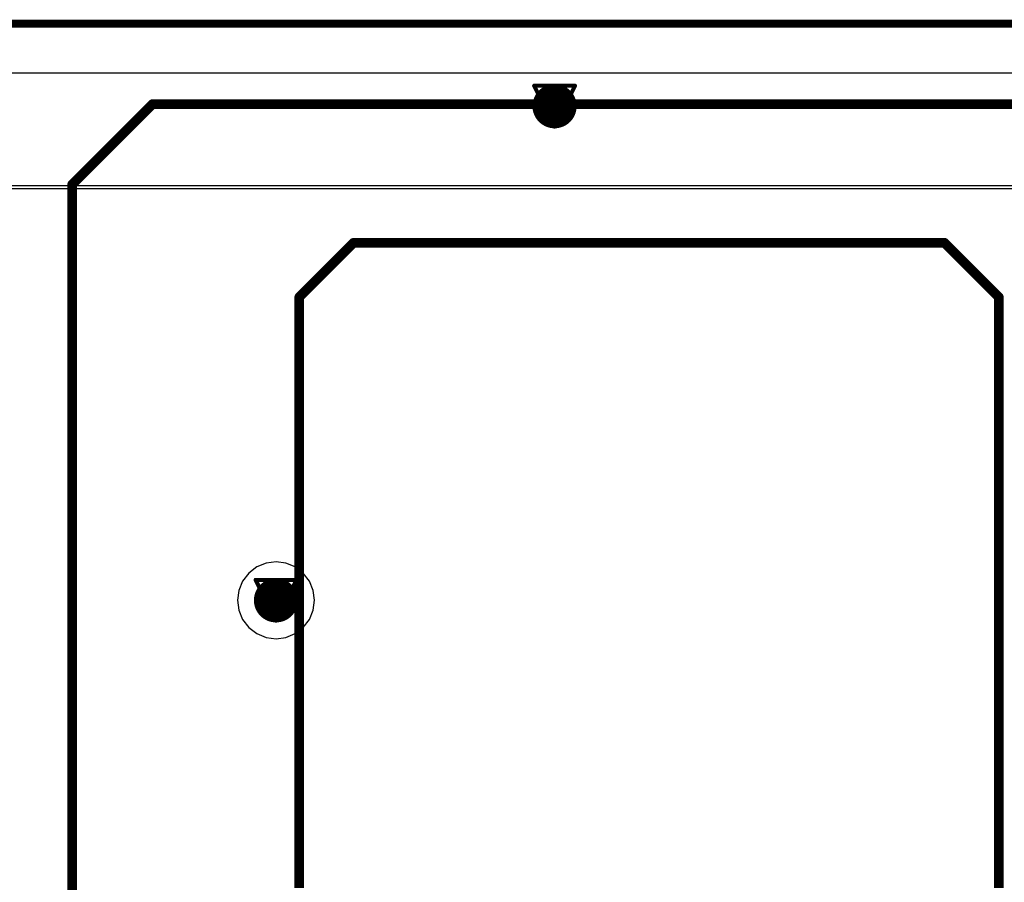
# Model space of a CAD drawing. Header units: millimetres. Extents: x 138 to 555, y 26 to 334.
# Tile 694 of 713: x 345 to 357, y 301 to 312. Entities that reach past the tile are written whole.
import ezdxf

# ---------------------------------------------------------------- set-up
doc = ezdxf.new("R2010")
doc.units = ezdxf.units.MM
for name, color, linetype in [('BottomLayer', 5, 'Continuous'), ('DrillDrawing', 1, 'Continuous'), ('KeepOutLayer', 6, 'Continuous'), ('Mechanical27', 56, 'Continuous'), ('Mechanical30', 56, 'Continuous'), ('MidLayer1', 16, 'Continuous'), ('MidLayer2', 76, 'Continuous'), ('MidLayer3', 90, 'Continuous'), ('MidLayer4', 156, 'Continuous'), ('MultiLayer', 9, 'Continuous'), ('TopLayer', 1, 'Continuous'), ('TopOverlay', 2, 'Continuous'), ('ViaHoleLayer', 16, 'Continuous')]:
    doc.layers.add(name, color=color, linetype=linetype)

# ---------------------------------------------------------------- blocks, each defined once
blk = doc.blocks.new('CON_SAMTEC_CLM_120_02_L_D_R__________C______503')
at = {"layer": 'Mechanical27', "const_width": 0.00999998}
for points in [[(-16.50000256, 20.00000064), (-15.50000456, 20.99999864)], [(-16.50000256, 20.00000064), (-15.50000456, 20.99999864)], [(-15.50000456, 20.99999864), (-15.50000202, 20.99999864)], [(-15.50000456, 20.99999864), (4.999997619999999, 20.99999864)], [(-16.50000256, 4.47499994), (-16.50000256, 20.00000064)], [(-13.67500186, 18.6000009), (-13.00000194, 19.27500082)], [(-13.00000194, 19.27500082), (-5.65000394, 19.27500082)], [(-5.65000394, 19.27500082), (-4.97500402, 18.6000009)], [(-13.67500186, 11.25000036), (-13.67500186, 18.6000009)], [(-4.97500402, 11.25000036), (-4.97500402, 18.6000009)]]:
    blk.add_lwpolyline(points, dxfattribs=at)
at = {"layer": 'Mechanical27', "const_width": 0.00499872}
for points in [[(-15.50250392, 20.99999864, 1), (-15.4975052, 20.99999864, 1)], [(-15.50250392, 20.99999864, 1), (-15.4975052, 20.99999864, 1)], [(-15.50250392, 20.99999864, 1), (-15.4975052, 20.99999864, 1)], [(-15.50250392, 20.99999864, 1), (-15.4975052, 20.99999864, 1)], [(-15.50250138, 20.99999864, 1), (-15.49750266, 20.99999864, 1)], [(-16.50250192, 20.00000064, 1), (-16.4975032, 20.00000064, 1)], [(-16.50250192, 20.00000064, 1), (-16.4975032, 20.00000064, 1)], [(-16.50250192, 20.00000064, 1), (-16.4975032, 20.00000064, 1)], [(-13.0025013, 19.27500082, 1), (-12.99750258, 19.27500082, 1)], [(-13.0025013, 19.27500082, 1), (-12.99750258, 19.27500082, 1)], [(-5.652503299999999, 19.27500082, 1), (-5.64750458, 19.27500082, 1)], [(-5.652503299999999, 19.27500082, 1), (-5.64750458, 19.27500082, 1)], [(-13.67750122, 18.6000009, 1), (-13.6725025, 18.6000009, 1)], [(-13.67750122, 18.6000009, 1), (-13.6725025, 18.6000009, 1)], [(-4.97750338, 18.6000009, 1), (-4.972504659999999, 18.6000009, 1)], [(-4.97750338, 18.6000009, 1), (-4.972504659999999, 18.6000009, 1)]]:
    blk.add_lwpolyline(points, format="xyb", close=True, dxfattribs=at)
at = {"layer": 'TopOverlay', "const_width": 0.11999976}
for points in [[(-16.50000256, 20.00000064), (-15.50000456, 20.99999864)], [(-16.50000256, 20.00000064), (-15.50000456, 20.99999864)], [(-15.50000456, 20.99999864), (4.999997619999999, 20.99999864)], [(-15.50000456, 20.99999864), (-15.50000202, 20.99999864)], [(-16.50000256, 4.47499994), (-16.50000256, 20.00000064)], [(-13.67500186, 18.6000009), (-13.00000194, 19.27500082)], [(-13.00000194, 19.27500082), (-5.65000394, 19.27500082)], [(-5.65000394, 19.27500082), (-4.97500402, 18.6000009)], [(-13.67500186, 11.25000036), (-13.67500186, 18.6000009)], [(-4.97500402, 11.25000036), (-4.97500402, 18.6000009)]]:
    blk.add_lwpolyline(points, dxfattribs=at)
at = {"layer": 'TopOverlay', "const_width": 0.05999988}
for points in [[(-15.5300045, 20.99999864, 1), (-15.47000462, 20.99999864, 1)], [(-15.5300045, 20.99999864, 1), (-15.47000462, 20.99999864, 1)], [(-15.5300045, 20.99999864, 1), (-15.47000462, 20.99999864, 1)], [(-15.5300045, 20.99999864, 1), (-15.47000462, 20.99999864, 1)], [(-15.53000196, 20.99999864, 1), (-15.47000208, 20.99999864, 1)], [(-16.5300025, 20.00000064, 1), (-16.47000262, 20.00000064, 1)], [(-16.5300025, 20.00000064, 1), (-16.47000262, 20.00000064, 1)], [(-16.5300025, 20.00000064, 1), (-16.47000262, 20.00000064, 1)], [(-13.03000188, 19.27500082, 1), (-12.970002, 19.27500082, 1)], [(-13.03000188, 19.27500082, 1), (-12.970002, 19.27500082, 1)], [(-5.68000388, 19.27500082, 1), (-5.620004, 19.27500082, 1)], [(-5.68000388, 19.27500082, 1), (-5.620004, 19.27500082, 1)], [(-13.7050018, 18.6000009, 1), (-13.64500192, 18.6000009, 1)], [(-13.7050018, 18.6000009, 1), (-13.64500192, 18.6000009, 1)], [(-5.00500396, 18.6000009, 1), (-4.945004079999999, 18.6000009, 1)], [(-5.00500396, 18.6000009, 1), (-4.945004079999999, 18.6000009, 1)]]:
    blk.add_lwpolyline(points, format="xyb", close=True, dxfattribs=at)

msp = doc.modelspace()

# ---------------------------------------------------------------- linework, layer by layer
at = {"layer": 'BottomLayer'}
msp.add_line((317.22045522, 310.89564694), (368.20871494, 310.89564694), dxfattribs=at)
at = {"layer": 'BottomLayer', "const_width": 0.27499818}
for points in [[(351.18302382, 310.48159392, 1), (351.45802454, 310.48159392, 1)], [(347.71847398, 304.33572102, 1), (347.9934747, 304.33572102, 1)]]:
    msp.add_lwpolyline(points, format="xyb", close=True, dxfattribs=at)
at = {"layer": 'DrillDrawing'}
for points, const_width in [([(160.8204556, 311.50738816), (368.82045616, 311.50738816)], 0.0999998), ([(351.06652418, 310.73559392), (351.57452418, 310.73559392)], 0.0508), ([(351.06652418, 310.73559392), (351.32052418, 310.22759392)], 0.0508), ([(351.32052418, 310.22759392), (351.57452418, 310.73559392)], 0.0508), ([(351.16812418, 310.63399392), (351.47292418, 310.63399392)], 0.0508), ([(351.16812418, 310.63399392), (351.32052418, 310.32919392)], 0.0508), ([(351.32052418, 310.32919392), (351.47292418, 310.63399392)], 0.0508), ([(347.60197434, 304.58972102), (348.10997434, 304.58972102)], 0.0508), ([(347.60197434, 304.58972102), (347.85597434, 304.08172102)], 0.0508), ([(347.85597434, 304.08172102), (348.10997434, 304.58972102)], 0.0508), ([(347.70357434, 304.48812102), (348.00837434, 304.48812102)], 0.0508), ([(347.70357434, 304.48812102), (347.85597434, 304.18332102)], 0.0508), ([(347.85597434, 304.18332102), (348.00837434, 304.48812102)], 0.0508)]:
    msp.add_lwpolyline(points, dxfattribs=dict(at, const_width=const_width))
at = {"layer": 'DrillDrawing', "const_width": 0.0254}
for points in [[(351.05382418, 310.73559392, 1), (351.07922418, 310.73559392, 1)], [(351.05382418, 310.73559392, 1), (351.07922418, 310.73559392, 1)], [(351.56182418, 310.73559392, 1), (351.58722418, 310.73559392, 1)], [(351.56182418, 310.73559392, 1), (351.58722418, 310.73559392, 1)], [(351.15542418, 310.63399392, 1), (351.18082418, 310.63399392, 1)], [(351.15542418, 310.63399392, 1), (351.18082418, 310.63399392, 1)], [(351.46022418, 310.63399392, 1), (351.48562418, 310.63399392, 1)], [(351.46022418, 310.63399392, 1), (351.48562418, 310.63399392, 1)], [(351.30782418, 310.32919392, 1), (351.33322418, 310.32919392, 1)], [(351.30782418, 310.32919392, 1), (351.33322418, 310.32919392, 1)], [(351.30782418, 310.22759392, 1), (351.33322418, 310.22759392, 1)], [(351.30782418, 310.22759392, 1), (351.33322418, 310.22759392, 1)], [(347.58927434, 304.58972102, 1), (347.61467434, 304.58972102, 1)], [(347.58927434, 304.58972102, 1), (347.61467434, 304.58972102, 1)], [(348.09727434, 304.58972102, 1), (348.12267434, 304.58972102, 1)], [(348.09727434, 304.58972102, 1), (348.12267434, 304.58972102, 1)], [(347.69087434, 304.48812102, 1), (347.71627434, 304.48812102, 1)], [(347.69087434, 304.48812102, 1), (347.71627434, 304.48812102, 1)], [(347.99567434, 304.48812102, 1), (348.02107434, 304.48812102, 1)], [(347.99567434, 304.48812102, 1), (348.02107434, 304.48812102, 1)], [(347.84327434, 304.18332102, 1), (347.86867434, 304.18332102, 1)], [(347.84327434, 304.18332102, 1), (347.86867434, 304.18332102, 1)], [(347.84327434, 304.08172102, 1), (347.86867434, 304.08172102, 1)], [(347.84327434, 304.08172102, 1), (347.86867434, 304.08172102, 1)]]:
    msp.add_lwpolyline(points, format="xyb", close=True, dxfattribs=at)
at = {"layer": 'KeepOutLayer', "const_width": 0.0999998}
msp.add_lwpolyline([(160.8204556, 311.50738816), (368.82045616, 311.50738816)], dxfattribs=at)
at = {"layer": 'Mechanical27', "const_width": 0.0999998}
msp.add_lwpolyline([(160.8204556, 311.50738816), (368.82045616, 311.50738816)], dxfattribs=at)
at = {"layer": 'Mechanical30', "const_width": 0.0999998}
msp.add_lwpolyline([(160.8204556, 311.50738816), (368.82045616, 311.50738816)], dxfattribs=at)
at = {"layer": 'MidLayer1'}
for p, q in [((280.22366358, 309.45761578), (364.19945956, 309.45760308)), ((347.85597434, 304.81481836), (347.73197408, 304.79849378)), ((347.9799746, 304.79849378), (347.85597434, 304.81481836)), ((347.6164244, 304.75063256), (347.51720184, 304.67449352)), ((347.73197408, 304.79849378), (347.6164244, 304.75063256)), ((348.09552428, 304.75063256), (347.9799746, 304.79849378)), ((348.19474684, 304.67449352), (348.09552428, 304.75063256)), ((347.4410628, 304.57527096), (347.39320158, 304.45972128)), ((347.51720184, 304.67449352), (347.4410628, 304.57527096)), ((348.27088588, 304.57527096), (348.19474684, 304.67449352)), ((348.3187471, 304.45972128), (348.27088588, 304.57527096)), ((347.39320158, 304.45972128), (347.376877, 304.33572102)), ((348.33507168, 304.33572102), (348.3187471, 304.45972128)), ((347.376877, 304.33572102), (347.39320158, 304.21172076)), ((348.3187471, 304.21172076), (348.33507168, 304.33572102)), ((347.39320158, 304.21172076), (347.4410628, 304.09617108)), ((348.27088588, 304.09617108), (348.3187471, 304.21172076)), ((347.4410628, 304.09617108), (347.51720184, 303.99694852)), ((348.19474684, 303.99694852), (348.27088588, 304.09617108)), ((347.51720184, 303.99694852), (347.6164244, 303.92080948)), ((348.09552428, 303.92080948), (348.19474684, 303.99694852)), ((347.6164244, 303.92080948), (347.73197408, 303.87294826)), ((347.73197408, 303.87294826), (347.85597434, 303.85662368)), ((347.85597434, 303.85662368), (347.9799746, 303.87294826)), ((347.9799746, 303.87294826), (348.09552428, 303.92080948))]:
    msp.add_line(p, q, dxfattribs=at)
at = {"layer": 'MidLayer1', "const_width": 0.27499818}
for points in [[(351.18302382, 310.48159392, 1), (351.45802454, 310.48159392, 1)], [(347.71847398, 304.33572102, 1), (347.9934747, 304.33572102, 1)]]:
    msp.add_lwpolyline(points, format="xyb", close=True, dxfattribs=at)
at = {"layer": 'MidLayer2'}
msp.add_line((280.14947526, 310.89564694), (368.20871494, 310.89564694), dxfattribs=at)
at = {"layer": 'MidLayer2', "const_width": 0.27499818}
for points in [[(351.18302382, 310.48159392, 1), (351.45802454, 310.48159392, 1)], [(347.71847398, 304.33572102, 1), (347.9934747, 304.33572102, 1)]]:
    msp.add_lwpolyline(points, format="xyb", close=True, dxfattribs=at)
at = {"layer": 'MidLayer3'}
msp.add_line((280.04274446, 310.89564694), (368.20871494, 310.89564694), dxfattribs=at)
at = {"layer": 'MidLayer3', "const_width": 0.27499818}
for points in [[(351.18302382, 310.48159392, 1), (351.45802454, 310.48159392, 1)], [(347.71847398, 304.33572102, 1), (347.9934747, 304.33572102, 1)]]:
    msp.add_lwpolyline(points, format="xyb", close=True, dxfattribs=at)
at = {"layer": 'MidLayer4'}
for p, q in [((280.245439, 309.49314784), (366.5576235, 309.49314784)), ((347.85597434, 304.81481836), (347.73197408, 304.79849378)), ((347.9799746, 304.79849378), (347.85597434, 304.81481836)), ((347.6164244, 304.75063256), (347.51720184, 304.67449352)), ((347.73197408, 304.79849378), (347.6164244, 304.75063256)), ((348.09552428, 304.75063256), (347.9799746, 304.79849378)), ((348.19474684, 304.67449352), (348.09552428, 304.75063256)), ((347.4410628, 304.57527096), (347.39320158, 304.45972128)), ((347.51720184, 304.67449352), (347.4410628, 304.57527096)), ((348.27088588, 304.57527096), (348.19474684, 304.67449352)), ((348.3187471, 304.45972128), (348.27088588, 304.57527096)), ((347.39320158, 304.45972128), (347.376877, 304.33572102)), ((348.33507168, 304.33572102), (348.3187471, 304.45972128)), ((347.376877, 304.33572102), (347.39320158, 304.21172076)), ((348.3187471, 304.21172076), (348.33507168, 304.33572102)), ((347.39320158, 304.21172076), (347.4410628, 304.09617108)), ((348.27088588, 304.09617108), (348.3187471, 304.21172076)), ((347.4410628, 304.09617108), (347.51720184, 303.99694852)), ((348.19474684, 303.99694852), (348.27088588, 304.09617108)), ((347.51720184, 303.99694852), (347.6164244, 303.92080948)), ((348.09552428, 303.92080948), (348.19474684, 303.99694852)), ((347.6164244, 303.92080948), (347.73197408, 303.87294826)), ((347.73197408, 303.87294826), (347.85597434, 303.85662368)), ((347.85597434, 303.85662368), (347.9799746, 303.87294826)), ((347.9799746, 303.87294826), (348.09552428, 303.92080948))]:
    msp.add_line(p, q, dxfattribs=at)
at = {"layer": 'MidLayer4', "const_width": 0.27499818}
for points in [[(351.18302382, 310.48159392, 1), (351.45802454, 310.48159392, 1)], [(347.71847398, 304.33572102, 1), (347.9934747, 304.33572102, 1)]]:
    msp.add_lwpolyline(points, format="xyb", close=True, dxfattribs=at)
at = {"layer": 'MultiLayer', "const_width": 0.27499818}
for points in [[(351.18302382, 310.48159392, 1), (351.45802454, 310.48159392, 1)], [(347.71847398, 304.33572102, 1), (347.9934747, 304.33572102, 1)]]:
    msp.add_lwpolyline(points, format="xyb", close=True, dxfattribs=at)
at = {"layer": 'TopLayer'}
msp.add_line((280.14947526, 310.89564694), (368.20871494, 310.89564694), dxfattribs=at)
at = {"layer": 'TopLayer', "const_width": 0.27499818}
for points in [[(351.18302382, 310.48159392, 1), (351.45802454, 310.48159392, 1)], [(347.71847398, 304.33572102, 1), (347.9934747, 304.33572102, 1)]]:
    msp.add_lwpolyline(points, format="xyb", close=True, dxfattribs=at)
at = {"layer": 'ViaHoleLayer', "const_width": 0.1499997}
for points in [[(351.2455256, 310.48159392, 1), (351.39552276, 310.48159392, 1)], [(347.78097576, 304.33572102, 1), (347.93097292, 304.33572102, 1)]]:
    msp.add_lwpolyline(points, format="xyb", close=True, dxfattribs=at)

# ---------------------------------------------------------------- block references
at = {"rotation": 360}
msp.add_blockref('CON_SAMTEC_CLM_120_02_L_D_R__________C______503', (361.82045492, 289.50738898), dxfattribs=at)

doc.saveas('drawing.dxf')
